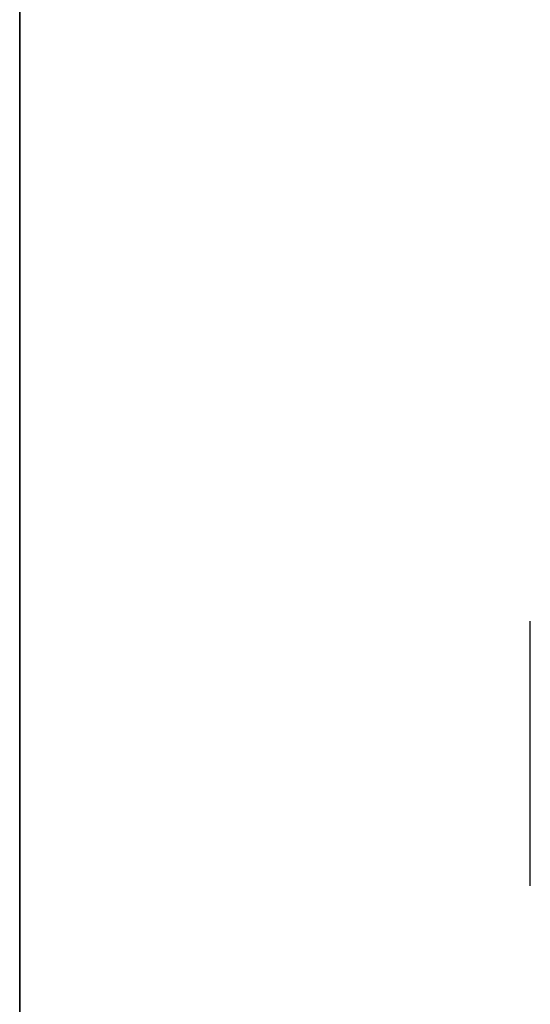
# Model space of a CAD drawing. Header units: millimetres. Extents: x -105 to 152, y -114 to 65.
# Tile 264 of 301: x 103.576 to 104.076, y -41.61 to -40.647. Entities that reach past the tile are written whole.
import ezdxf

# ---------------------------------------------------------------- set-up
doc = ezdxf.new("R2010")
doc.units = ezdxf.units.MM
doc.layers.add('Layer 01', color=7, linetype='Continuous', true_color=0x000000)

# ---------------------------------------------------------------- blocks, each defined once
blk = doc.blocks.new('Block 02')
at = {"layer": 'Layer 01'}
blk.add_line((104.07604, -41.49462, -31.92704), (104.07604, -41.23559, -31.92704), dxfattribs=at)
at = {"layer": 'Layer 01', "extrusion": (-1, 5.48639e-30, 3.16757e-30)}
blk.add_arc((0, 0, -103.57604), 57, 304.865756, 355.134244, dxfattribs=at)
at = {"layer": 'Layer 01', "extrusion": (-1, -1.4784e-15, 2.12194e-15)}
blk.add_arc((0, 0, -103.57604), 57, 29.769304, 55.134244, dxfattribs=at)
at = {"layer": 'Layer 01'}
for points in [[(103.57604, -38.11941, 3.75), (103.57604, -46.9588, 3.75), (103.57604, -55.79819, 3.75)], [(103.57604, -55.79819, -3.75), (103.57604, -46.9588, -3.75), (103.57604, -38.11941, -3.75)]]:
    blk.add_open_spline(points, degree=2, dxfattribs=at)

msp = doc.modelspace()

# ---------------------------------------------------------------- block references
at = {"layer": 'Layer 01'}
msp.add_blockref('Block 02', (0, 0), dxfattribs=at)

doc.saveas('drawing.dxf')
